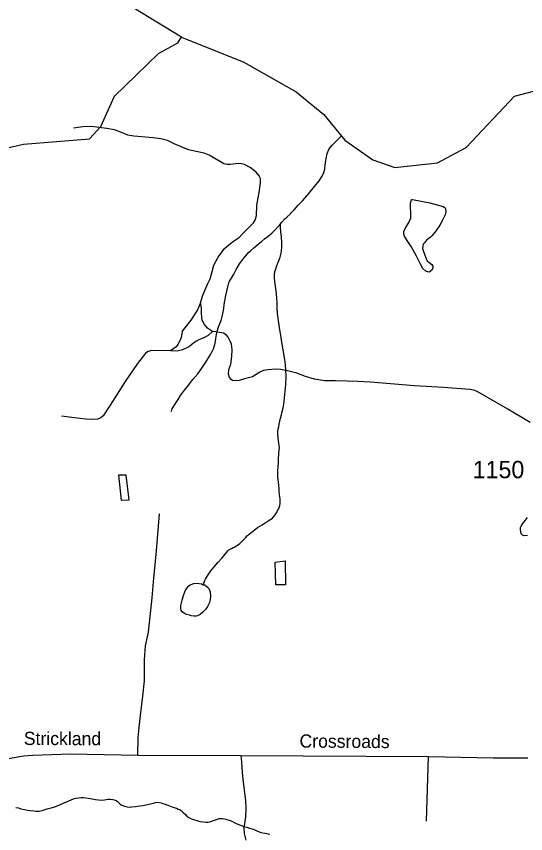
# Model space of a CAD drawing. Extents: x 2082433 to 2279600, y 546599 to 755198.
# Drawn here: x 2174317 to 2177988, y 588972 to 594867 of the extents above; entities that cross this region are included whole.
import ezdxf

# ---------------------------------------------------------------- set-up
doc = ezdxf.new("R2010")
doc.units = 0
for name, color, linetype in [('Exist Hydrographic Creek Single Shore', 7, 'Continuous'), ('Exist Hydrographic Pond Under 1500 Sq Ft', 7, 'Continuous'), ('Exist Road Non-System Type 51', 7, 'Continuous'), ('Exist Road Secondary Type 51 Attributed', 7, 'Continuous'), ('Exist Road Secondary Type 51 Label', 7, 'Continuous'), ('Exist Road Secondary Type 51 Number Label', 7, 'Continuous')]:
    doc.layers.add(name, color=color, linetype=linetype)

msp = doc.modelspace()

# ---------------------------------------------------------------- linework, layer by layer
at = {"layer": 'Exist Hydrographic Creek Single Shore'}
for points in [[(2175507, 594716.6), (2174820.9, 595137.2), (2174527.8, 595412.2), (2174367.9, 595684.4), (2173765.8, 596208.3), (2173547.9, 596320.9), (2173413.8, 596445), (2173328.9, 596847), (2173244.8, 596953.6), (2172977.8, 597119.8), (2172795.8, 597137.4), (2172340, 597266), (2172135.7, 597310.4), (2171958.9, 597471.7), (2171748, 597551.5), (2171573.8, 597735.4), (2171340.9, 597818.8), (2171298.8, 597868.8), (2171264.8, 597984.3), (2171088.9, 598158.5), (2170653.7, 598439.6)], [(2170090.6, 591962.6), (2170389.8, 592087.8), (2170547.7, 592189.5), (2170953.7, 592542.1), (2171252.7, 592660.7), (2171835.9, 592714.5), (2172359.8, 592884.3), (2173158.9, 593012.5), (2173540.9, 593224.5), (2173697.8, 593359.2), (2174028.9, 593824.8), (2174103.8, 593885.6), (2174369.9, 593945.9), (2174844.8, 593982.2), (2174926.9, 594072.3), (2175025.9, 594290.1), (2175340.9, 594598.6), (2175482, 594674.5), (2175507, 594716.6)], [(2175507, 594716.6), (2175957.9, 594536.9), (2176334, 594322.7), (2176534.9, 594157.8), (2176685, 593974.4), (2176886, 593832.5), (2177044.9, 593776.9), (2177352.9, 593810), (2177560, 593920.6), (2177908, 594290.8), (2178091.1, 594339.6)], [(2176220.6, 593369.6), (2176230.7, 593381.4), (2176252.4, 593405.7), (2176268.4, 593421.5), (2176290.1, 593439.7), (2176303.9, 593453.9), (2176319.9, 593470.1), (2176349.6, 593504.1), (2176381.2, 593538.3), (2176424.9, 593588.5), (2176466.9, 593638.9), (2176500.7, 593680.8), (2176522.7, 593713.2), (2176534.6, 593741), (2176540.1, 593764.9), (2176543.6, 593793.2), (2176547.9, 593827), (2176557.1, 593877.1), (2176569.4, 593907.3), (2176579.1, 593921.3), (2176593.2, 593937.4), (2176626.8, 593971.6), (2176660.4, 594004.5)], [(2175434.3, 592017.5), (2175438.4, 592027.4), (2175440.2, 592035.6), (2175446.6, 592047.6), (2175460.1, 592067.5), (2175483.9, 592103.6), (2175501.7, 592131.8), (2175529.8, 592170.1), (2175551.5, 592198.1), (2175589.3, 592248.3), (2175624.7, 592288.8), (2175654.9, 592328.8), (2175682.2, 592373), (2175710.1, 592415), (2175728.1, 592449.2), (2175737.7, 592469.2), (2175747.4, 592499), (2175753.3, 592521.2), (2175755.2, 592543.2), (2175758.9, 592573.1), (2175765.2, 592595.2), (2175774.6, 592627.1), (2175792.7, 592673.4), (2175804.4, 592711.4), (2175812, 592759.3), (2175815.9, 592789.5), (2175827.8, 592853.5), (2175833.5, 592885.4), (2175843.1, 592925.3), (2175849.1, 592943.5), (2175854.8, 592955.6), (2175867.1, 592977.7), (2175884.6, 593007.9), (2175902.4, 593041.7), (2175926.2, 593081.9), (2175954.3, 593120.2), (2175971.9, 593140.3), (2175991.8, 593162.4), (2176005.7, 593174.5), (2176029.7, 593196.4), (2176059.7, 593222.7), (2176083.5, 593242.6), (2176106.8, 593261), (2176133.1, 593281), (2176158.9, 593303), (2176182.5, 593327.4), (2176202.4, 593347.5), (2176220.6, 593369.6)], [(2176228.2, 591992), (2176230.1, 592005.9), (2176237.9, 592032.3), (2176242, 592054), (2176245.9, 592070), (2176247.5, 592090), (2176253.4, 592140.3), (2176259, 592212.4), (2176262.7, 592270.2), (2176260.4, 592318.1), (2176258, 592354.1), (2176252.4, 592392.2), (2176243.4, 592448), (2176231.3, 592517.9), (2176223.1, 592567.8), (2176216.9, 592605.6), (2176206.3, 592673.8), (2176200.1, 592723.8), (2176197.9, 592763.5), (2176197.9, 592801.6), (2176195.4, 592833.6), (2176193.6, 592865.5), (2176185.2, 592919.5), (2176181.1, 592953.4), (2176178.8, 592983.3), (2176178.8, 593001.6), (2176180.2, 593025.2), (2176186.6, 593045.4), (2176196, 593069.5), (2176207.9, 593097.7), (2176218, 593129.5), (2176225.6, 593157.5), (2176229.4, 593175.6), (2176231.1, 593203.7), (2176231.1, 593235.8), (2176229, 593277.4), (2176224.9, 593313.7), (2176220.4, 593343.6), (2176220.6, 593369.6)], [(2175665.1, 590767.6), (2175668.8, 590779.6), (2175673.1, 590789.9), (2175677, 590797.9), (2175680.7, 590807.8), (2175689.1, 590820), (2175700.4, 590839.7), (2175718.9, 590867.8), (2175742.7, 590896.2), (2175772.2, 590930.3), (2175798, 590958.4), (2175823.9, 590990.6), (2175841.7, 591010.6), (2175849.7, 591018.7), (2175867.5, 591028.6), (2175879.6, 591034.8), (2175887.6, 591038.9), (2175911.6, 591053.1), (2175929.3, 591065.1), (2175937.5, 591073.2), (2175943.6, 591079.1), (2175954.9, 591091.2), (2175969.2, 591105.3), (2175983.4, 591121.4), (2175994.9, 591131.4), (2176019.1, 591151.7), (2176040.8, 591167.5), (2176056.4, 591179.7), (2176072.6, 591189.9), (2176088.6, 591200), (2176118.5, 591218.2), (2176132.5, 591228.2), (2176152.3, 591240.3), (2176162.6, 591248.4), (2176174.1, 591258.5), (2176184.1, 591270.3), (2176188, 591278.7), (2176194.4, 591288.6), (2176200.1, 591302.4), (2176206.1, 591312.4), (2176211.8, 591324.5), (2176215.9, 591338.5), (2176219.4, 591352.6), (2176219.8, 591366.7), (2176219.2, 591386.7), (2176215.3, 591416.4), (2176212.8, 591440.3), (2176211, 591462.5), (2176206.9, 591506.6), (2176204.6, 591526.4), (2176202.6, 591542.5), (2176202.6, 591562.3), (2176202.2, 591588.3), (2176204.4, 591616.4), (2176205.9, 591648.3), (2176207.7, 591672.3), (2176209.8, 591712.5), (2176211.4, 591742.3), (2176213.5, 591754.6), (2176211.4, 591770.3), (2176209.1, 591790.5), (2176207.1, 591806.2), (2176204.8, 591826.4), (2176202.8, 591854.3), (2176203, 591870.5), (2176204.6, 591890.5), (2176208.5, 591906.2), (2176212.6, 591926.2), (2176220.4, 591968), (2176228.2, 591992)], [(2174314.9, 589160.9), (2174332.5, 589157), (2174350.6, 589151), (2174376.4, 589145.1), (2174398.7, 589141.3), (2174416.6, 589139.4), (2174442.6, 589137.5), (2174460.7, 589133.6), (2174480.8, 589133.8), (2174504.3, 589137.9), (2174538.8, 589150.2), (2174568.5, 589158.3), (2174594.6, 589166.5), (2174640.1, 589184.7), (2174678.6, 589200.9), (2174711.9, 589214.9), (2174730.3, 589223), (2174746.3, 589227.1), (2174768.2, 589231.1), (2174784, 589231.6), (2174800, 589231.5), (2174836.1, 589227.7), (2174864, 589221.9), (2174888.4, 589217.8), (2174910.1, 589216.1), (2174932.1, 589214.4), (2174954, 589216.4), (2174978, 589220.4), (2174993.8, 589220.5), (2175012.3, 589218.5), (2175022.1, 589216.6), (2175029.9, 589212.7), (2175036, 589210.9), (2175046.1, 589204.9), (2175056.3, 589194.9), (2175066, 589184.9), (2175078.3, 589176.9), (2175096.1, 589169.3), (2175116.4, 589165.1), (2175136.5, 589163.3), (2175150.5, 589165.6), (2175176.3, 589167.4), (2175208.5, 589171.8), (2175230, 589175.9), (2175254, 589180), (2175274.3, 589184.3), (2175296.1, 589190.2), (2175320, 589196.3), (2175334, 589198.3), (2175360.2, 589194.8), (2175372.1, 589190.5), (2175390.4, 589184.9), (2175409.9, 589177.1), (2175446.4, 589163.1), (2175470.6, 589155.4), (2175484.3, 589149.2), (2175498.2, 589143.5), (2175508.3, 589137.5), (2175520.4, 589125.6), (2175536.4, 589109.7), (2175546.8, 589097.6), (2175560.4, 589087.9), (2175580.9, 589077.9), (2175640.3, 589060.3), (2175666.6, 589056.4), (2175686.7, 589054.6), (2175698.6, 589054.5), (2175710.9, 589056.6), (2175746.3, 589068.7), (2175766.4, 589077), (2175778.5, 589080.9), (2175806.6, 589081.1), (2175826.5, 589077.3), (2175866.7, 589063.5), (2175902.8, 589045.8), (2175956.9, 589023.9), (2175978.9, 589018.2), (2175998.8, 589012.3), (2176026.9, 589004.4), (2176050.8, 588992.7)], [(2176050.8, 588992.7), (2176078.9, 588980.7), (2176111.1, 588975), (2176145.2, 588967)]]:
    msp.add_lwpolyline(points, dxfattribs=at)
at = {"layer": 'Exist Hydrographic Pond Under 1500 Sq Ft'}
for points in [[(2177296.9, 593521.6), (2177393.5, 593496.1), (2177405.4, 593488.2), (2177411.4, 593478.3), (2177413.6, 593456.2), (2177407.9, 593434.3), (2177389.6, 593396.1), (2177369.9, 593360.1), (2177338.4, 593315.8), (2177312.7, 593283.6), (2177302.5, 593273.8), (2177274.6, 593251.7), (2177258.8, 593233.4), (2177250.8, 593223.2), (2177246.7, 593209.2), (2177245.1, 593191.2), (2177255.1, 593163.3), (2177273.8, 593113.5), (2177279.7, 593103.7), (2177291.6, 593093.8), (2177311.5, 593077.8), (2177319.7, 593066), (2177320.1, 593049.7), (2177309.7, 593033.8), (2177300.2, 593025.5), (2177292.4, 593021.9), (2177282.2, 593023.8), (2177269.9, 593029.7), (2177248.1, 593049.2), (2177233.8, 593073.3), (2177201.6, 593137), (2177163.1, 593206.9), (2177135, 593250.8), (2177114.5, 593280.7), (2177110.4, 593296.7), (2177110.4, 593314.6), (2177120.4, 593336.6), (2177132.3, 593356.7), (2177146, 593380.6), (2177160, 593410.9), (2177161.8, 593426.9), (2177161.6, 593448.8), (2177159.4, 593488.9), (2177159.4, 593518.9), (2177163.3, 593536.9), (2177164.9, 593544.8), (2177172.9, 593544.8), (2177296.9, 593521.6)], [(2178002.4, 591121.2), (2177976.5, 591119), (2177964.9, 591124.9), (2177956.7, 591134.6), (2177952.5, 591146.6), (2177950.1, 591164.8), (2177952.3, 591180.7), (2177956.7, 591190.6), (2177968.1, 591208.7), (2177986.2, 591232.8), (2178002, 591251.1)], [(2176256.1, 590939.1), (2176257.1, 590766.9), (2176187, 590766.6), (2176181.9, 590930.4), (2176256.1, 590939.1)], [(2175665.1, 590767.6), (2175675, 590765.7), (2175694.9, 590749.7), (2175705.1, 590740), (2175715.2, 590715.8), (2175717.6, 590684.3), (2175715.6, 590660.2), (2175709.8, 590638), (2175696.3, 590610), (2175682.2, 590591.8), (2175662.3, 590569.7), (2175642.2, 590553.7), (2175624.3, 590543.4), (2175614.3, 590541.7), (2175600.1, 590541.4), (2175580.5, 590543.1), (2175564.7, 590547.2), (2175544.4, 590553.1), (2175528.4, 590559.1), (2175512.4, 590570.9), (2175504.4, 590581), (2175501.9, 590594.8), (2175502.1, 590618.6), (2175511.6, 590654.9), (2175521.6, 590689.1), (2175535.3, 590723.1), (2175543.1, 590737), (2175557.1, 590757.2), (2175571, 590767.2), (2175597.1, 590775.5), (2175620.9, 590777.5), (2175652.8, 590773.5), (2175665.1, 590767.6)]]:
    msp.add_lwpolyline(points, dxfattribs=at)
msp.add_lwpolyline([(2175108.6, 591558.6), (2175054.6, 591557.8), (2175073.4, 591376.3), (2175131.5, 591380.4)], close=True, dxfattribs=at)
at = {"layer": 'Exist Road Non-System Type 51'}
for points in [[(2175645.2, 592800.6), (2175660.6, 592856.7), (2175696.9, 592939.2), (2175713.4, 592973.3), (2175725.5, 593017.3), (2175740.9, 593071.3), (2175771.8, 593129.6), (2175816.9, 593192.3), (2175848.8, 593219.8), (2175882.9, 593244), (2175924.7, 593273.7), (2175945.6, 593295.7), (2175975.3, 593326.5), (2176007.2, 593357.3), (2176025.9, 593378.2), (2176038, 593396.9), (2176047.9, 593431), (2176051.2, 593505.8), (2176069.9, 593611.5), (2176077.6, 593670.9), (2176076.5, 593696.2), (2176067.7, 593717.1), (2176046.8, 593742.4), (2176003.9, 593775.4), (2175961, 593797.4), (2175928, 593805.1), (2175900.5, 593802.9), (2175858.7, 593797.4), (2175836.7, 593797.4), (2175812.5, 593804), (2175776.2, 593823.8), (2175706.8, 593865.6), (2175670.5, 593878.8), (2175613.3, 593893.1), (2175557.2, 593904.1), (2175517.6, 593921.7), (2175456, 593948.1), (2175407.6, 593971.2), (2175359.2, 593982.2), (2175303.1, 593991.1), (2175163.3, 594002.1), (2175120.4, 594009.8), (2175075.3, 594028.5), (2175025.8, 594047.2), (2174970.8, 594057.1), (2174931.2, 594061.5), (2174859.7, 594072.5), (2174795.8, 594070.3), (2174729.8, 594060.4)], [(2175645.2, 592800.6), (2175623.2, 592748.9), (2175575.9, 592676.3), (2175528.6, 592618), (2175513.2, 592597.1), (2175509.9, 592576.2), (2175506.6, 592550.8), (2175493.4, 592521.1), (2175482.4, 592499.1), (2175470.3, 592482.6), (2175451.6, 592471.6), (2175428.5, 592455.1)], [(2175732.1, 592593.8), (2175694.7, 592618), (2175673.8, 592644.4), (2175657.3, 592676.3), (2175654, 592695), (2175651.8, 592724.7), (2175651.8, 592764.3), (2175645.2, 592800.6)], [(2175732.1, 592593.8), (2175700.2, 592565.1), (2175669.4, 592548.6), (2175638.6, 592536.5), (2175611.1, 592522.2), (2175585.8, 592502.4), (2175564.9, 592484.8), (2175541.8, 592472.7), (2175514.3, 592460.6), (2175496.7, 592456.2), (2175476.9, 592452.9), (2175428.5, 592455.1)], [(2178020.6, 591938), (2177860, 592032.6), (2177639.9, 592160.3), (2177615.7, 592171.3), (2177586, 592174.6), (2177396.8, 592188.9), (2177186.7, 592202.1), (2176870.9, 592227.4), (2176779.6, 592234), (2176701.5, 592236.2), (2176615.6, 592237.3), (2176537.5, 592237.3), (2176466, 592250.5), (2176402.2, 592269.2), (2176338.4, 592293.4), (2176271.3, 592311), (2176223.9, 592319.8), (2176185.4, 592322), (2176132.6, 592316.5), (2176099.6, 592312.1), (2176072.1, 592301.1), (2176020.4, 592267), (2175961, 592251.6), (2175923.6, 592240.6), (2175901.6, 592238.4), (2175876.3, 592240.6), (2175865.3, 592247.2), (2175853.2, 592262.6), (2175846.6, 592285.7), (2175848.8, 592318.7), (2175864.2, 592358.3), (2175870.8, 592414.4), (2175871.9, 592465), (2175867.5, 592501.3), (2175858.7, 592523.3), (2175844.4, 592551.9), (2175829, 592569.5), (2175810.3, 592580.6), (2175782.8, 592587.2), (2175754.1, 592591.6), (2175732.1, 592593.8)], [(2175428.5, 592455.1), (2175293.2, 592457.3), (2175266.7, 592449.6), (2175249.1, 592437.5), (2175234.8, 592418.8), (2175190.8, 592362.7), (2175102.8, 592232.9), (2174992.8, 592063.4), (2174943.3, 591986.4), (2174925.7, 591969.9), (2174904.8, 591961.1), (2174859.7, 591958.9), (2174817.8, 591961.1), (2174737.5, 591972.1), (2174644, 591984.2)], [(2175192.9, 589538.9), (2175196.4, 589665), (2175203.3, 589738.4), (2175211.6, 589823), (2175229.6, 589964.3), (2175241.4, 590073.8), (2175242.1, 590224.8), (2175249, 590326), (2175269.8, 590425.7), (2175296.8, 590673.8), (2175307.2, 590787.4), (2175328, 591011.9), (2175348.1, 591277.9)], [(2175934.9, 589534.8), (2175940.5, 589486.3), (2175944.6, 589415.6), (2175950.2, 589361.5), (2175970.3, 589210.5), (2175971.6, 589153.7), (2175968.9, 589092.7), (2175956.4, 589011), (2175958.5, 588972.2), (2175971, 588925.1)], [(2177285, 589529.5), (2177271.1, 589061.8)]]:
    msp.add_lwpolyline(points, dxfattribs=at)
at = {"layer": 'Exist Road Secondary Type 51 Attributed'}
msp.add_lwpolyline([(2174258.3, 589514), (2174371.9, 589532), (2174437, 589538.9), (2174707.9, 589547.2), (2175192.9, 589538.9), (2175934.9, 589534.8), (2177285, 589529.5), (2177753.8, 589518), (2178004.6, 589519.3)], dxfattribs=at)

# ---------------------------------------------------------------- texts
at = {"layer": 'Exist Road Secondary Type 51 Label'}
for s, rotation, p in [('Strickland', 359.79779, (2174370.8, 589611.4)), ('Crossroads', 359.64078, (2176358.2, 589592.8))]:
    msp.add_text(s, height=95, rotation=rotation, dxfattribs=at).set_placement(p)
at = {"layer": 'Exist Road Secondary Type 51 Number Label'}
msp.add_text('1150', height=125, dxfattribs=at).set_placement((2177606.8, 591535.5))

doc.saveas('drawing.dxf')
